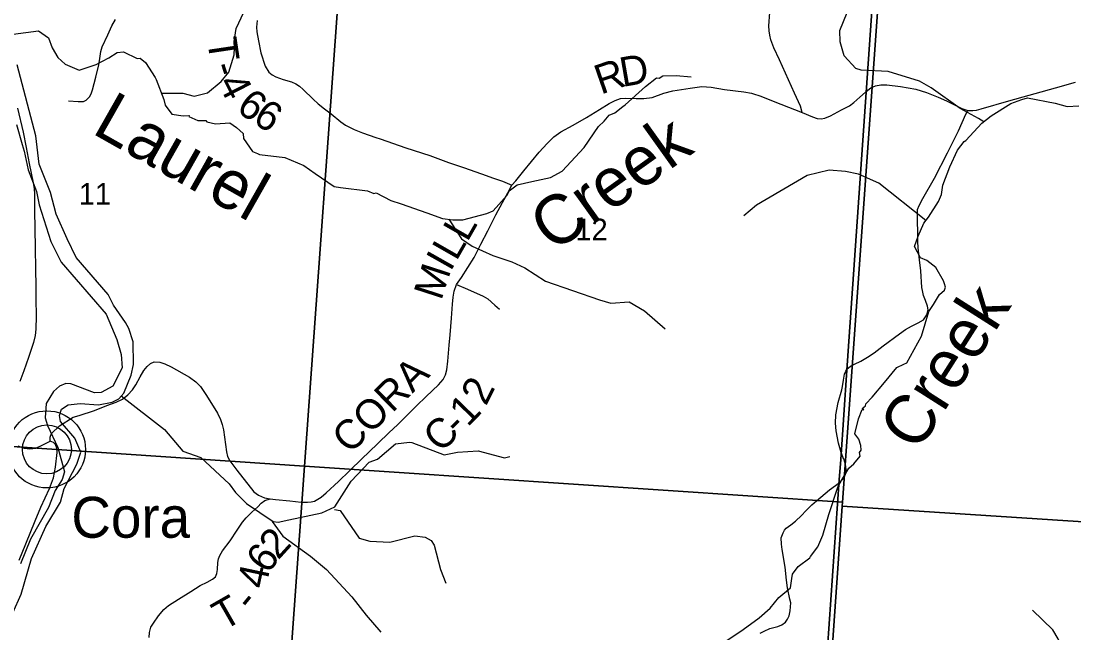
# Model space of a CAD drawing. Extents: x 1878108 to 2183446, y 146837 to 508383.
# Drawn here: x 2005354 to 2016069, y 298433 to 304666 of the extents above; entities that cross this region are included whole.
import ezdxf

# ---------------------------------------------------------------- set-up
doc = ezdxf.new("R2010")
doc.units = 0
for name, color, linetype in [('GM_X_County_Road', 7, 'Continuous'), ('GM_X_County_Road_Text', 7, 'Continuous'), ('GM_X_Major_River', 7, 'Continuous'), ('GM_X_Minor_River', 7, 'Continuous'), ('GM_X_Minor_River_Text', 7, 'Continuous'), ('GM_X_Section', 7, 'Continuous'), ('GM_X_Section_Text', 7, 'Continuous'), ('GM_X_Township', 7, 'Continuous'), ('GM_X_Township_Road', 7, 'Continuous'), ('GM_X_Township_Road_Text', 7, 'Continuous'), ('GM_X_Township_ROW', 7, 'Continuous'), ('GM_X_Unincorporated', 7, 'Continuous'), ('GM_X_Unincorporated_Location', 7, 'Continuous'), ('GM_X_Unincorporated_Text', 7, 'Continuous')]:
    doc.layers.add(name, color=color, linetype=linetype)

msp = doc.modelspace()

# ---------------------------------------------------------------- linework, layer by layer
at = {"layer": 'GM_X_County_Road'}
for points in [[(2005651, 300387), (2005649, 300428), (2005663, 300465), (2005746, 300543), (2005883, 300630), (2005945, 300647), (2006103, 300698), (2006228, 300751), (2006323, 300784), (2006385, 300816), (2006441, 300860), (2006487, 300911), (2006523, 300962), (2006567, 301043), (2006605, 301107), (2006636, 301146), (2006671, 301177), (2006709, 301195), (2006766, 301192), (2006818, 301175), (2006883, 301145), (2007069, 301037), (2007134, 300991), (2007180, 300942), (2007240, 300853), (2007353, 300671), (2007384, 300609), (2007402, 300557), (2007414, 300502), (2007446, 300278), (2007454, 300230), (2007478, 300187), (2007550, 300090), (2007722, 299870), (2007771, 299837), (2007831, 299811), (2007889, 299799), (2007944, 299794), (2008088, 299779), (2008206, 299767), (2008270, 299766), (2008307, 299769), (2008339, 299775), (2008374, 299795), (2008409, 299817), (2008458, 299861), (2008585, 299975), (2008697, 300084), (2008826, 300210), (2008892, 300276), (2008988, 300366), (2009097, 300470), (2009187, 300558), (2009283, 300653), (2009379, 300747), (2009475, 300841), (2009601, 300959), (2009651, 301016), (2009674, 301064), (2009687, 301114), (2009696, 301200), (2009711, 301366), (2009721, 301470), (2009735, 301640), (2009744, 301782), (2009750, 301855), (2009760, 301916), (2009787, 301982), (2009837, 302055), (2009965, 302259), (2010033, 302395), (2010104, 302530), (2010186, 302693), (2010254, 302819), (2010309, 302918), (2010349, 302993), (2010390, 303038), (2010471, 303139), (2010628, 303329), (2010709, 303418), (2010775, 303487), (2010846, 303538), (2010973, 303607), (2011109, 303684), (2011239, 303765), (2011339, 303828), (2011399, 303857), (2011453, 303877), (2011508, 303881), (2011615, 303876), (2011691, 303876), (2011776, 303888), (2011894, 303931), (2011987, 303957), (2012163, 303981), (2012282, 303998), (2012376, 303993), (2012512, 303968), (2012710, 303944), (2012789, 303931), (2012807, 303925)], [(2013948, 303942), (2013955, 303948), (2014002, 303986), (2014050, 304006), (2014105, 304017), (2014163, 304017), (2014302, 303998), (2014460, 303972), (2014568, 303940), (2014688, 303892), (2014773, 303854), (2014928, 303775), (2014990, 303756), (2015014, 303756), (2015040, 303756), (2015078, 303759), (2015126, 303773), (2015406, 303853), (2015881, 303985), (2016084, 304042)], [(2012807, 303925), (2012873, 303905), (2013085, 303818), (2013302, 303735), (2013407, 303690), (2013457, 303673), (2013497, 303671), (2013535, 303677), (2013590, 303701), (2013704, 303761), (2013783, 303803), (2013828, 303838), (2013890, 303890), (2013948, 303942)], [(2005317, 303778), (2005374, 303534), (2005405, 303377), (2005437, 303216), (2005477, 303019), (2005486, 302959), (2005491, 302902), (2005492, 302736), (2005498, 302358), (2005501, 302135), (2005504, 301968), (2005505, 301837), (2005509, 301659), (2005506, 301528), (2005499, 301463), (2005481, 301391), (2005431, 301238), (2005384, 301103), (2005343, 300996)], [(2013757, 301116), (2013759, 301120), (2013795, 301151), (2013834, 301172), (2013900, 301203), (2013969, 301244), (2014036, 301285), (2014128, 301357), (2014295, 301481), (2014355, 301524), (2014415, 301559), (2014485, 301592), (2014537, 301622), (2014573, 301672), (2014585, 301723), (2014578, 301762), (2014557, 301818), (2014537, 301872), (2014527, 301921), (2014521, 301952), (2014509, 302122), (2014497, 302235), (2014484, 302356), (2014481, 302419), (2014479, 302524), (2014478, 302622), (2014475, 302705), (2014478, 302748), (2014493, 302786), (2014532, 302859), (2014651, 303067), (2014782, 303324), (2014841, 303440), (2014893, 303547), (2014970, 303718), (2014990, 303756)], [(2013729, 300195), (2013728, 300200), (2013700, 300273), (2013674, 300366), (2013650, 300492), (2013641, 300571), (2013646, 300656), (2013668, 300779), (2013706, 300908), (2013712, 300944), (2013722, 301008), (2013734, 301068), (2013746, 301101), (2013757, 301116)], [(2005323, 300338), (2005386, 300316), (2005442, 300310), (2005504, 300317), (2005576, 300349), (2005651, 300387)], [(2005336, 299173), (2005402, 299342), (2005499, 299574), (2005555, 299714), (2005643, 299903), (2005685, 300014), (2005705, 300121), (2005722, 300270), (2005719, 300317), (2005705, 300352), (2005683, 300374), (2005651, 300387)], [(2013713, 299997), (2013732, 300016), (2013744, 300052), (2013750, 300097), (2013744, 300148), (2013729, 300195)], [(2012875, 298432), (2012917, 298452), (2012975, 298478), (2013054, 298500), (2013096, 298517), (2013132, 298542), (2013153, 298572), (2013170, 298609), (2013180, 298657), (2013184, 298700), (2013186, 298739), (2013177, 298779), (2013154, 298892), (2013145, 298971), (2013129, 299102), (2013099, 299284), (2013091, 299336), (2013090, 299402), (2013108, 299453), (2013123, 299481), (2013141, 299500), (2013189, 299535), (2013234, 299571), (2013296, 299631), (2013339, 299677), (2013401, 299739), (2013448, 299778), (2013582, 299891), (2013678, 299963), (2013713, 299997)]]:
    msp.add_lwpolyline(points, dxfattribs=at)
at = {"layer": 'GM_X_Major_River'}
for points in [[(2005964, 300276), (2005900, 300416), (2005754, 300586), (2005744, 300648), (2005767, 300714), (2005833, 300758), (2005957, 300771), (2006143, 300758), (2006283, 300784), (2006349, 300818), (2006399, 300877), (2006475, 301059), (2006498, 301168), (2006494, 301400), (2006451, 301536), (2006417, 301596), (2006296, 301772), (2006242, 301880), (2005915, 302259), (2005824, 302449), (2005712, 302699), (2005655, 302920), (2005540, 303208), (2005505, 303496), (2005313, 304219)], [(2005309, 303614), (2005364, 303410), (2005386, 303341), (2005426, 303149), (2005511, 302929), (2005539, 302793), (2005657, 302421), (2005761, 302209), (2006219, 301679), (2006329, 301423), (2006372, 301271), (2006382, 301135), (2006289, 300946), (2006171, 300882), (2006101, 300880), (2005859, 300971), (2005809, 300975), (2005747, 300946), (2005683, 300894), (2005611, 300772), (2005600, 300625), (2005622, 300545), (2005727, 300321), (2005795, 300075), (2005774, 299997), (2005702, 299884), (2005634, 299712), (2005451, 299389), (2005350, 299138)], [(2005271, 298639), (2005355, 298827), (2005462, 299190), (2005605, 299517), (2005754, 299766), (2005792, 299905), (2005921, 300152), (2005964, 300276)]]:
    msp.add_lwpolyline(points, dxfattribs=at)
at = {"layer": 'GM_X_Minor_River'}
for points in [[(2006783, 303933), (2007000, 303932), (2007116, 303900), (2007250, 303934), (2007392, 304049), (2007470, 304145), (2007524, 304322), (2007527, 304394), (2007523, 304457), (2007543, 304589), (2007621, 304758), (2007745, 304890), (2008001, 305059), (2008189, 305214), (2008225, 305270), (2008257, 305379), (2008290, 305636), (2008384, 305799), (2008394, 305837), (2008408, 306001), (2008522, 306170)], [(2015152, 303640), (2015098, 303674), (2014911, 303777), (2014615, 303987), (2014496, 304053), (2014178, 304152), (2013904, 304166), (2013850, 304182), (2013729, 304311), (2013691, 304456), (2013687, 304570), (2013760, 304754), (2013872, 304874), (2013940, 304922), (2014039, 305077), (2014107, 305333), (2014266, 305696), (2014293, 305772), (2014331, 305892), (2014356, 306052)], [(2005275, 304532), (2005530, 304566), (2005633, 304495), (2005672, 304393), (2005728, 304296), (2005803, 304228), (2005946, 304165), (2006120, 304225), (2006249, 304292), (2006333, 304345), (2006397, 304352), (2006536, 304285), (2006566, 304287), (2006621, 304245), (2006719, 304092), (2006729, 304072), (2006808, 303868), (2006821, 303808), (2006888, 303717), (2007005, 303700), (2007065, 303704), (2007061, 303694), (2007153, 303653), (2007234, 303652), (2007246, 303640), (2007334, 303618), (2007480, 303630), (2007545, 303582), (2007614, 303521), (2007619, 303471), (2007711, 303339), (2007759, 303318), (2007779, 303308), (2008038, 303276), (2008232, 303194), (2008347, 303112), (2008541, 302980), (2008606, 302970), (2008881, 302937), (2008943, 302909), (2008969, 302916), (2009116, 302839), (2009223, 302804), (2009483, 302714), (2009642, 302655), (2009748, 302642), (2009767, 302640), (2009851, 302643), (2010094, 302707), (2010160, 302734), (2010300, 302893), (2010322, 302936), (2010403, 302999), (2010553, 303032), (2010743, 303074), (2010860, 303137), (2011086, 303379), (2011229, 303593), (2011287, 303646), (2011340, 303706), (2011398, 303731), (2011479, 303796), (2011501, 303812), (2011707, 303998), (2011820, 304087), (2011848, 304086), (2011884, 304108), (2012020, 304111), (2012173, 304097)], [(2013185, 298893), (2013198, 298989), (2013205, 299032), (2013261, 299110), (2013382, 299198), (2013389, 299212), (2013464, 299312), (2013513, 299429), (2013574, 299640), (2013671, 299930), (2013779, 300113), (2013830, 300157), (2013893, 300234), (2013885, 300272), (2013902, 300296), (2013900, 300342), (2013881, 300406), (2013838, 300462), (2013876, 300615), (2013915, 300709), (2013929, 300707), (2013915, 300721), (2013947, 300748), (2013950, 300766), (2014014, 300834), (2014142, 300986), (2014266, 301137), (2014336, 301172), (2014368, 301186), (2014518, 301458), (2014591, 301707), (2014639, 301778), (2014701, 301881), (2014751, 301925), (2014762, 301955), (2014750, 301991), (2014740, 302021), (2014664, 302155), (2014571, 302226), (2014506, 302254), (2014446, 302371), (2014485, 302474), (2014541, 302607), (2014589, 302669), (2014691, 302827), (2014722, 302901), (2014735, 302995), (2014805, 303180), (2014882, 303351), (2014953, 303438), (2014967, 303450), (2015133, 303626), (2015227, 303699), (2015425, 303825), (2015537, 303868), (2015595, 303883), (2015878, 303831), (2015999, 303796), (2016117, 303803)], [(2014562, 302634), (2014082, 303014), (2013877, 303105), (2013745, 303135), (2013578, 303147), (2013355, 303092), (2012837, 302790), (2012709, 302683)], [(2009709, 302647), (2009836, 302449), (2009944, 302373), (2010156, 302279), (2010348, 302215), (2010480, 302151), (2010692, 302017), (2011240, 301827), (2011356, 301793), (2011543, 301805), (2011697, 301713), (2011909, 301532)], [(2006374, 300849), (2006815, 300505), (2006999, 300284), (2007185, 300220), (2007471, 299952), (2007535, 299863), (2007647, 299751), (2007919, 299569), (2007971, 299563), (2008079, 299585), (2008414, 299656), (2008546, 299718), (2008712, 299979), (2008898, 300172), (2008982, 300204), (2009166, 300361), (2009308, 300375), (2009330, 300373), (2009659, 300249), (2009795, 300275), (2010005, 300288), (2010275, 300218), (2010327, 300230)], [(2008544, 299690), (2008602, 299680), (2008796, 299399), (2008902, 299367), (2009106, 299359), (2009362, 299422), (2009466, 299408), (2009526, 299374), (2009558, 299326), (2009624, 299081), (2009678, 298942)], [(2007911, 299569), (2008017, 299418), (2008301, 299216), (2008461, 299079), (2008721, 298801), (2008867, 298614), (2009016, 298442)], [(2012527, 298348), (2012704, 298468), (2012867, 298588), (2012979, 298687), (2013066, 298794), (2013185, 298893)], [(2015595, 295942), (2015742, 296308), (2015718, 296503), (2015727, 296703), (2015758, 296887), (2015876, 296992), (2016084, 297128), (2016211, 297280), (2016253, 297406), (2016241, 297541), (2016202, 297672), (2015907, 298372), (2015855, 298465), (2015647, 298666)]]:
    msp.add_lwpolyline(points, dxfattribs=at)
at = {"layer": 'GM_X_Section'}
for points in [[(2008621, 305452), (2008239, 300132), (2002740, 300503), (2003175, 305842)], [(2014095, 305091), (2013713, 299765), (2008239, 300132), (2008621, 305452)], [(2014095, 305091), (2019399, 304766), (2019035, 299380), (2013711, 299725), (2013713, 299765)], [(2008239, 300132), (2007848, 294716), (2002320, 295109), (2002740, 300503)], [(2008239, 300132), (2013713, 299765), (2013711, 299725), (2013334, 294323), (2007848, 294716)], [(2013711, 299725), (2019035, 299380), (2018866, 297146), (2018718, 294975), (2018651, 293924), (2013334, 294323)]]:
    msp.add_lwpolyline(points, close=True, dxfattribs=at)
at = {"layer": 'GM_X_Township'}
for points in [[(2005605, 311070), (2007099, 310961), (2007464, 310941), (2009126, 310852), (2014499, 310497), (2014033, 305062), (2013952, 303891), (2013758, 301109), (2013695, 300200), (2013680, 299994), (2013409, 296082), (2013072, 291229), (2012800, 287595), (2012779, 287296), (2012659, 285561), (2012605, 284781), (2012547, 283991), (2012147, 278506), (2012135, 278344), (2010382, 278455), (2009628, 278502), (2004300, 278840)], [(2012659, 285561), (2012779, 287296), (2012800, 287595), (2013072, 291229), (2013409, 296082), (2013680, 299994), (2013695, 300200), (2013758, 301109), (2013952, 303891), (2014033, 305062), (2014499, 310497), (2015762, 310446), (2022792, 310066), (2022929, 310063), (2023252, 310040), (2023383, 310046), (2024940, 309906), (2027032, 309764)]]:
    msp.add_lwpolyline(points, dxfattribs=at)
at = {"layer": 'GM_X_Township_Road'}
for points in [[(2013302, 303735), (2013287, 303798), (2013226, 303933), (2013133, 304136), (2013071, 304272), (2013016, 304392), (2012985, 304476), (2012973, 304522), (2012967, 304567), (2012965, 304617), (2012974, 304754)], [(2005838, 303853), (2005937, 303847), (2005990, 303847), (2006018, 303860), (2006050, 303893), (2006066, 303924), (2006081, 303964), (2006114, 304093), (2006145, 304219), (2006157, 304283), (2006165, 304355), (2006180, 304403), (2006238, 304527), (2006278, 304617), (2006316, 304683)], [(2007758, 304671), (2007750, 304603), (2007754, 304557), (2007769, 304466), (2007793, 304342), (2007837, 304207), (2007877, 304147), (2007909, 304119), (2007948, 304097), (2008020, 304071), (2008105, 304048), (2008152, 304027), (2008187, 304004), (2008224, 303969), (2008326, 303869), (2008378, 303822), (2008442, 303773), (2008510, 303722), (2008608, 303639), (2008657, 303606), (2008743, 303561), (2008829, 303529), (2008965, 303479), (2009009, 303467), (2009269, 303375), (2009513, 303296), (2009703, 303227), (2009858, 303173), (2010039, 303110), (2010163, 303066), (2010254, 303036), (2010349, 302993)], [(2006658, 298386), (2006661, 298439), (2006674, 298491), (2006702, 298533), (2006752, 298607), (2006807, 298671), (2006854, 298714), (2006956, 298779), (2007081, 298854), (2007178, 298915), (2007247, 298951), (2007302, 298980), (2007333, 299005), (2007345, 299038), (2007352, 299079), (2007357, 299150), (2007363, 299189), (2007378, 299223), (2007405, 299271), (2007481, 299373), (2007554, 299481), (2007609, 299562), (2007644, 299607), (2007704, 299665), (2007763, 299719), (2007797, 299755), (2007836, 299782), (2007889, 299799)]]:
    msp.add_lwpolyline(points, dxfattribs=at)
at = {"layer": 'GM_X_Township_ROW'}
msp.add_lwpolyline([(2009787, 301982), (2009898, 301934), (2010057, 301865), (2010105, 301836), (2010177, 301773), (2010224, 301731)], dxfattribs=at)
at = {"layer": 'GM_X_Unincorporated'}
for radius in [393, 249]:
    msp.add_circle((2005617, 300303), radius, dxfattribs=at)
at = {"layer": 'GM_X_Unincorporated_Location'}
msp.add_line((2005617, 300303), (2005617, 300303), dxfattribs=at)

# ---------------------------------------------------------------- texts
at = {"layer": 'GM_X_County_Road_Text'}
for s, rotation, p in [('D', 9.8438, (2011474, 303994)), ('R', 19.1138, (2011254, 303916)), ('L', 60.2097, (2009895, 302408)), ('L', 60.2288, (2009784, 302214)), ('I', 60.5223, (2009724, 302107)), ('M', 72.0774, (2009630, 301812)), ('CORA', 44.3129, (2008699, 300247)), ('2', 63.4086, (2010085, 300738)), ('1', 45.8785, (2009899, 300524)), ('C', 43.8836, (2009624, 300259)), ('-', 44.1195, (2009803, 300431))]:
    msp.add_text(s, height=300, rotation=rotation, dxfattribs=at).set_placement(p)
at = {"layer": 'GM_X_Minor_River_Text'}
for s, rotation, p in [('Laurel', 330.5116, (2006062, 303530)), ('Creek', 35.5142, (2010768, 302300)), ('Creek', 57.5143, (2014481, 300264))]:
    msp.add_text(s, height=500, rotation=rotation, dxfattribs=at).set_placement(p)
at = {"layer": 'GM_X_Section_Text'}
for s, p in [('11', (2005941, 302795)), ('12', (2010995, 302432))]:
    msp.add_text(s, height=221, rotation=0, dxfattribs=at).set_placement(p)
at = {"layer": 'GM_X_Township_Road_Text'}
for s, rotation, p in [('T', 278.4928, (2007247, 304477)), ('-', 287.4832, (2007292, 304206)), ('4', 297.195, (2007350, 304037)), ('6', 323.7929, (2007532, 303758)), ('6', 327.6223, (2007699, 303637)), ('2', 47.7517, (2007970, 299169)), ('6', 55.135, (2007870, 299025)), ('4', 77.9754, (2007844, 298873)), ('T', 29.8039, (2007414, 298451)), ('-', 50.8116, (2007700, 298639))]:
    msp.add_text(s, height=300, rotation=rotation, dxfattribs=at).set_placement(p)
at = {"layer": 'GM_X_Unincorporated_Text'}
msp.add_text('Cora', height=417, rotation=0, dxfattribs=at).set_placement((2005866, 299403))

doc.saveas('drawing.dxf')
